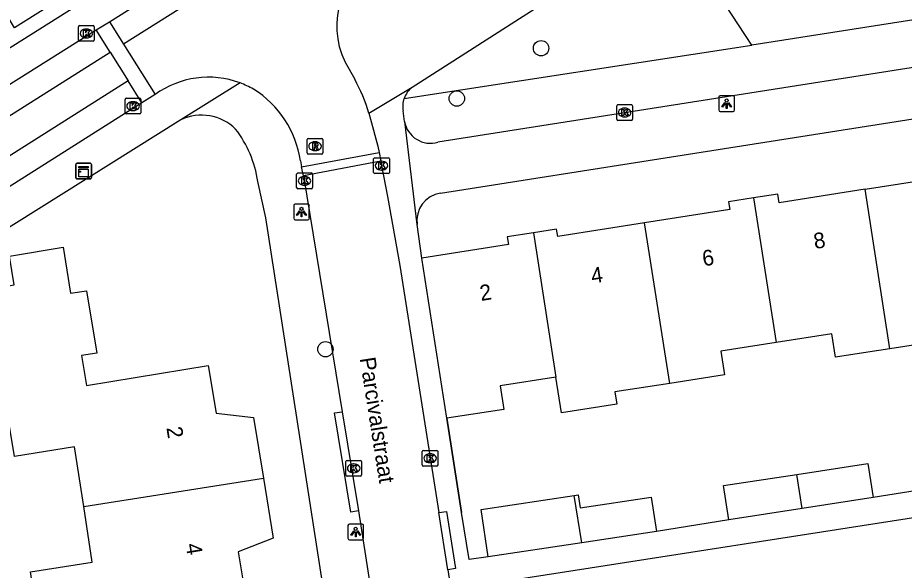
# Model space of a CAD drawing. Extents: x 160077 to 160945, y 386481 to 387498.
# Drawn here: x 160424.3 to 160480.8, y 387172.5 to 387207.7 of the extents above; entities that cross this region are included whole.
import ezdxf

# ---------------------------------------------------------------- set-up
doc = ezdxf.new("R2010")
doc.units = 0
for name, color, linetype in [('IMGEO_Boom', 7, 'Continuous'), ('IMGEO_Groenvoorziening', 7, 'Continuous'), ('IMGEO_Kast', 7, 'Continuous'), ('IMGEO_Kolk', 7, 'Continuous'), ('IMGEO_Lichtpunt', 7, 'Continuous'), ('IMGEO_Muur', 7, 'Continuous'), ('IMGEO_Openbare_ruimte_label', 7, 'Continuous'), ('IMGEO_Pand', 7, 'Continuous'), ('IMGEO_Pand_nummerreeks', 7, 'Continuous'), ('IMGEO_Rijbaan_lokaal_gesloten', 7, 'Continuous'), ('IMGEO_Rijbaan_lokaal_open', 7, 'Continuous'), ('IMGEO_Rioolput', 7, 'Continuous'), ('IMGEO_Voetpad_open', 7, 'Continuous')]:
    doc.layers.add(name, color=color, linetype=linetype)

msp = doc.modelspace()

# ---------------------------------------------------------------- linework, layer by layer
at = {"layer": 'IMGEO_Boom'}
for centre in [(160457.646, 387205.747), (160452.282, 387202.546), (160443.914, 387186.575)]:
    msp.add_circle(centre, 0.489, dxfattribs=at)
at = {"layer": 'IMGEO_Groenvoorziening'}
for points in [[(160498.218, 387210.216), (160471.06, 387205.939)], [(160471.06, 387205.939), (160468.963, 387209.178)], [(160448.92, 387202.55), (160471.06, 387205.939)]]:
    msp.add_lwpolyline(points, dxfattribs=at)
at = {"layer": 'IMGEO_Kast'}
for p, q in [((160428.004, 387197.496), (160428.004, 387198.337)), ((160428.004, 387198.337), (160428.004, 387197.496)), ((160428.079, 387198.421), (160428.92, 387198.421)), ((160428.92, 387198.421), (160428.079, 387198.421)), ((160429.004, 387198.346), (160429.004, 387197.505)), ((160429.004, 387197.505), (160429.004, 387198.346)), ((160428.929, 387197.421), (160428.088, 387197.421)), ((160428.088, 387197.421), (160428.929, 387197.421))]:
    msp.add_line(p, q, dxfattribs=at)
for points in [[(160428.199, 387198.211), (160428.799, 387198.211), (160428.799, 387198.126), (160428.199, 387198.126), (160428.199, 387198.211)], [(160428.199, 387198.036), (160428.799, 387198.036), (160428.799, 387197.547), (160428.199, 387197.547), (160428.199, 387198.036)]]:
    msp.add_lwpolyline(points, dxfattribs=at)
msp.add_circle((160428.283, 387197.885), 0.0377, dxfattribs=at)
for centre, start, end in [((160428.082, 387198.343), 92.4484, 184.2845), ((160428.082, 387198.343), 92.4484, 184.2845), ((160428.926, 387198.343), 2.4484, 94.2845), ((160428.926, 387198.343), 2.4484, 94.2845), ((160428.082, 387197.499), 182.4484, 274.2845), ((160428.082, 387197.499), 182.4484, 274.2845), ((160428.926, 387197.499), 272.4484, 4.2845), ((160428.926, 387197.499), 272.4484, 4.2845)]:
    msp.add_arc(centre, 0.0779, start, end, dxfattribs=at)
at = {"layer": 'IMGEO_Kolk'}
for p, q in [((160428.191, 387206.263), (160428.191, 387207.115)), ((160428.266, 387207.189), (160429.118, 387207.189)), ((160428.679, 387206.969), (160428.704, 387206.969)), ((160429.192, 387207.115), (160429.192, 387206.263)), ((160428.702, 387206.409), (160428.677, 387206.409)), ((160429.118, 387206.189), (160428.266, 387206.189)), ((160431.157, 387201.635), (160431.157, 387202.487)), ((160431.232, 387202.561), (160432.084, 387202.561)), ((160431.645, 387202.341), (160431.67, 387202.341)), ((160432.158, 387202.487), (160432.158, 387201.635)), ((160431.668, 387201.781), (160431.643, 387201.781)), ((160462.468, 387201.228), (160462.468, 387202.08)), ((160462.543, 387202.154), (160463.395, 387202.154)), ((160462.956, 387201.934), (160462.981, 387201.934)), ((160463.469, 387202.08), (160463.469, 387201.228)), ((160432.084, 387201.561), (160431.232, 387201.561)), ((160463.395, 387201.154), (160462.543, 387201.154)), ((160462.979, 387201.374), (160462.954, 387201.374)), ((160446.983, 387197.842), (160446.983, 387198.694)), ((160447.058, 387198.768), (160447.91, 387198.768)), ((160447.471, 387198.548), (160447.496, 387198.548)), ((160447.984, 387198.694), (160447.984, 387197.842)), ((160442.153, 387197.801), (160443.005, 387197.801)), ((160447.91, 387197.768), (160447.058, 387197.768)), ((160447.494, 387197.988), (160447.469, 387197.988)), ((160442.078, 387196.875), (160442.078, 387197.727)), ((160442.566, 387197.581), (160442.591, 387197.581)), ((160443.079, 387197.727), (160443.079, 387196.875)), ((160443.005, 387196.801), (160442.153, 387196.801)), ((160442.589, 387197.021), (160442.564, 387197.021)), ((160450.08, 387179.206), (160450.08, 387180.058)), ((160450.155, 387180.132), (160451.007, 387180.132)), ((160450.568, 387179.912), (160450.593, 387179.912)), ((160451.081, 387180.058), (160451.081, 387179.206)), ((160445.213, 387178.564), (160445.213, 387179.416)), ((160445.288, 387179.49), (160446.14, 387179.49)), ((160445.701, 387179.27), (160445.726, 387179.27)), ((160446.214, 387179.416), (160446.214, 387178.564)), ((160451.007, 387179.132), (160450.155, 387179.132)), ((160450.591, 387179.352), (160450.566, 387179.352)), ((160445.724, 387178.71), (160445.699, 387178.71)), ((160446.14, 387178.49), (160445.288, 387178.49))]:
    msp.add_line(p, q, dxfattribs=at)
for points in [[(160428.191, 387206.263), (160428.191, 387207.115)], [(160428.266, 387207.189), (160429.118, 387207.189)], [(160428.512, 387206.889), (160428.635, 387206.889), (160428.635, 387206.738), (160428.765, 387206.889), (160428.929, 387206.889), (160428.783, 387206.738), (160428.936, 387206.489), (160428.784, 387206.489), (160428.699, 387206.653), (160428.635, 387206.586), (160428.635, 387206.489), (160428.512, 387206.489), (160428.512, 387206.889)], [(160429.192, 387207.115), (160429.192, 387206.263)], [(160429.118, 387206.189), (160428.266, 387206.189)], [(160431.157, 387201.635), (160431.157, 387202.487)], [(160431.232, 387202.561), (160432.084, 387202.561)], [(160432.158, 387202.487), (160432.158, 387201.635)], [(160431.478, 387202.261), (160431.601, 387202.261), (160431.601, 387202.11), (160431.731, 387202.261), (160431.895, 387202.261), (160431.749, 387202.11), (160431.902, 387201.861), (160431.75, 387201.861), (160431.665, 387202.025), (160431.601, 387201.958), (160431.601, 387201.861), (160431.478, 387201.861), (160431.478, 387202.261)], [(160462.468, 387201.228), (160462.468, 387202.08)], [(160462.543, 387202.154), (160463.395, 387202.154)], [(160462.789, 387201.854), (160462.912, 387201.854), (160462.912, 387201.703), (160463.042, 387201.854), (160463.206, 387201.854), (160463.06, 387201.703), (160463.213, 387201.454), (160463.061, 387201.454), (160462.976, 387201.618), (160462.912, 387201.551), (160462.912, 387201.454), (160462.789, 387201.454), (160462.789, 387201.854)], [(160463.469, 387202.08), (160463.469, 387201.228)], [(160432.084, 387201.561), (160431.232, 387201.561)], [(160463.395, 387201.154), (160462.543, 387201.154)], [(160446.983, 387197.842), (160446.983, 387198.694)], [(160447.058, 387198.768), (160447.91, 387198.768)], [(160447.304, 387198.468), (160447.427, 387198.468), (160447.427, 387198.317), (160447.557, 387198.468), (160447.721, 387198.468), (160447.575, 387198.317), (160447.728, 387198.068), (160447.576, 387198.068), (160447.491, 387198.232), (160447.427, 387198.165), (160447.427, 387198.068), (160447.304, 387198.068), (160447.304, 387198.468)], [(160447.984, 387198.694), (160447.984, 387197.842)], [(160442.153, 387197.801), (160443.005, 387197.801)], [(160447.91, 387197.768), (160447.058, 387197.768)], [(160442.078, 387196.875), (160442.078, 387197.727)], [(160442.399, 387197.501), (160442.522, 387197.501), (160442.522, 387197.35), (160442.652, 387197.501), (160442.816, 387197.501), (160442.67, 387197.35), (160442.823, 387197.101), (160442.671, 387197.101), (160442.586, 387197.265), (160442.522, 387197.198), (160442.522, 387197.101), (160442.399, 387197.101), (160442.399, 387197.501)], [(160443.079, 387197.727), (160443.079, 387196.875)], [(160443.005, 387196.801), (160442.153, 387196.801)], [(160450.08, 387179.206), (160450.08, 387180.058)], [(160450.155, 387180.132), (160451.007, 387180.132)], [(160450.401, 387179.832), (160450.524, 387179.832), (160450.524, 387179.681), (160450.654, 387179.832), (160450.818, 387179.832), (160450.672, 387179.681), (160450.825, 387179.432), (160450.673, 387179.432), (160450.588, 387179.596), (160450.524, 387179.529), (160450.524, 387179.432), (160450.401, 387179.432), (160450.401, 387179.832)], [(160451.081, 387180.058), (160451.081, 387179.206)], [(160445.213, 387178.564), (160445.213, 387179.416)], [(160445.288, 387179.49), (160446.14, 387179.49)], [(160445.534, 387179.19), (160445.657, 387179.19), (160445.657, 387179.039), (160445.787, 387179.19), (160445.951, 387179.19), (160445.805, 387179.039), (160445.958, 387178.79), (160445.806, 387178.79), (160445.721, 387178.954), (160445.657, 387178.887), (160445.657, 387178.79), (160445.534, 387178.79), (160445.534, 387179.19)], [(160446.214, 387179.416), (160446.214, 387178.564)], [(160451.007, 387179.132), (160450.155, 387179.132)], [(160446.14, 387178.49), (160445.288, 387178.49)]]:
    msp.add_lwpolyline(points, dxfattribs=at)
for centre, start, end in [((160428.268, 387207.113), 91.552, 178.448), ((160428.268, 387207.113), 91.552, 178.448), ((160429.116, 387207.113), 1.552, 88.448), ((160429.116, 387207.113), 1.552, 88.448), ((160428.268, 387206.265), 181.552, 268.448), ((160428.268, 387206.265), 181.552, 268.448), ((160429.116, 387206.265), 271.552, 358.448), ((160429.116, 387206.265), 271.552, 358.448), ((160431.234, 387202.485), 91.552, 178.448), ((160431.234, 387202.485), 91.552, 178.448), ((160432.082, 387202.485), 1.552, 88.448), ((160432.082, 387202.485), 1.552, 88.448), ((160462.545, 387202.078), 91.552, 178.448), ((160462.545, 387202.078), 91.552, 178.448), ((160463.393, 387202.078), 1.552, 88.448), ((160463.393, 387202.078), 1.552, 88.448), ((160431.234, 387201.637), 181.552, 268.448), ((160431.234, 387201.637), 181.552, 268.448), ((160432.082, 387201.637), 271.552, 358.448), ((160432.082, 387201.637), 271.552, 358.448), ((160462.545, 387201.23), 181.552, 268.448), ((160462.545, 387201.23), 181.552, 268.448), ((160463.393, 387201.23), 271.552, 358.448), ((160463.393, 387201.23), 271.552, 358.448), ((160447.06, 387198.692), 91.552, 178.448), ((160447.06, 387198.692), 91.552, 178.448), ((160447.908, 387198.692), 1.552, 88.448), ((160447.908, 387198.692), 1.552, 88.448), ((160442.155, 387197.725), 91.552, 178.448), ((160442.155, 387197.725), 91.552, 178.448), ((160443.003, 387197.725), 1.552, 88.448), ((160443.003, 387197.725), 1.552, 88.448), ((160447.06, 387197.844), 181.552, 268.448), ((160447.06, 387197.844), 181.552, 268.448), ((160447.908, 387197.844), 271.552, 358.448), ((160447.908, 387197.844), 271.552, 358.448), ((160442.155, 387196.877), 181.552, 268.448), ((160442.155, 387196.877), 181.552, 268.448), ((160443.003, 387196.877), 271.552, 358.448), ((160443.003, 387196.877), 271.552, 358.448), ((160450.157, 387180.056), 91.552, 178.448), ((160450.157, 387180.056), 91.552, 178.448), ((160451.005, 387180.056), 1.552, 88.448), ((160451.005, 387180.056), 1.552, 88.448), ((160445.29, 387179.414), 91.552, 178.448), ((160445.29, 387179.414), 91.552, 178.448), ((160446.138, 387179.414), 1.552, 88.448), ((160446.138, 387179.414), 1.552, 88.448), ((160450.157, 387179.208), 181.552, 268.448), ((160450.157, 387179.208), 181.552, 268.448), ((160451.005, 387179.208), 271.552, 358.448), ((160451.005, 387179.208), 271.552, 358.448), ((160445.29, 387178.566), 181.552, 268.448), ((160445.29, 387178.566), 181.552, 268.448), ((160446.138, 387178.566), 271.552, 358.448), ((160446.138, 387178.566), 271.552, 358.448)]:
    msp.add_arc(centre, 0.0765, start, end, dxfattribs=at)
for centre, major_axis, ratio, start_param, end_param in [((160428.678, 387206.689), (-0.387, 0.002), 0.722429, 4.712389, 7.853982), ((160428.703, 387206.689), (-0.39, 0.002), 0.717154, 1.570796, 4.712389), ((160431.644, 387202.061), (-0.387, 0.002), 0.722429, 4.712389, 7.853982), ((160431.669, 387202.061), (-0.39, 0.002), 0.717154, 1.570796, 4.712389), ((160462.955, 387201.654), (-0.387, 0.002), 0.722429, 4.712389, 7.853982), ((160462.98, 387201.654), (-0.39, 0.002), 0.717154, 1.570796, 4.712389), ((160447.47, 387198.268), (-0.387, 0.002), 0.722429, 4.712389, 7.853982), ((160447.495, 387198.268), (-0.39, 0.002), 0.717154, 1.570796, 4.712389), ((160442.565, 387197.301), (-0.387, 0.002), 0.722429, 4.712389, 7.853982), ((160442.59, 387197.301), (-0.39, 0.002), 0.717154, 1.570796, 4.712389), ((160450.567, 387179.632), (-0.387, 0.002), 0.722429, 4.712389, 7.853982), ((160450.592, 387179.632), (-0.39, 0.002), 0.717154, 1.570796, 4.712389), ((160445.7, 387178.99), (-0.387, 0.002), 0.722429, 4.712389, 7.853982), ((160445.725, 387178.99), (-0.39, 0.002), 0.717154, 1.570796, 4.712389)]:
    msp.add_ellipse(centre, major_axis=major_axis, ratio=ratio, start_param=start_param, end_param=end_param, dxfattribs=at)
at = {"layer": 'IMGEO_Lichtpunt'}
for p, q in [((160468.969, 387202.622), (160468.969, 387201.815)), ((160468.969, 387202.622), (160468.969, 387201.815)), ((160469.871, 387202.717), (160469.063, 387202.717)), ((160469.871, 387202.717), (160469.063, 387202.717)), ((160469.965, 387201.815), (160469.965, 387202.622)), ((160469.965, 387201.815), (160469.965, 387202.622)), ((160469.063, 387201.721), (160469.871, 387201.721)), ((160469.063, 387201.721), (160469.871, 387201.721)), ((160441.89, 387195.72), (160441.89, 387194.913)), ((160441.89, 387195.72), (160441.89, 387194.913)), ((160442.792, 387195.815), (160441.984, 387195.815)), ((160442.792, 387195.815), (160441.984, 387195.815)), ((160442.886, 387194.913), (160442.886, 387195.72)), ((160442.886, 387194.913), (160442.886, 387195.72)), ((160441.984, 387194.819), (160442.792, 387194.819)), ((160441.984, 387194.819), (160442.792, 387194.819)), ((160445.344, 387175.336), (160445.344, 387174.529)), ((160445.344, 387175.336), (160445.344, 387174.529)), ((160446.246, 387175.431), (160445.438, 387175.431)), ((160446.246, 387175.431), (160445.438, 387175.431)), ((160446.34, 387174.529), (160446.34, 387175.336)), ((160446.34, 387174.529), (160446.34, 387175.336)), ((160445.438, 387174.435), (160446.246, 387174.435)), ((160445.438, 387174.435), (160446.246, 387174.435))]:
    msp.add_line(p, q, dxfattribs=at)
for points in [[(160469.343, 387202.286), (160469.382, 387202.258), (160469.194, 387201.996), (160469.156, 387202.023), (160469.343, 387202.286)], [(160469.555, 387202.258), (160469.593, 387202.285), (160469.78, 387202.023), (160469.741, 387201.995), (160469.555, 387202.258)], [(160469.445, 387202.238), (160469.492, 387202.238), (160469.492, 387201.916), (160469.445, 387201.916), (160469.445, 387202.238)], [(160442.264, 387195.384), (160442.303, 387195.356), (160442.115, 387195.094), (160442.077, 387195.121), (160442.264, 387195.384)], [(160442.366, 387195.336), (160442.413, 387195.336), (160442.413, 387195.014), (160442.366, 387195.014), (160442.366, 387195.336)], [(160442.476, 387195.356), (160442.514, 387195.383), (160442.701, 387195.121), (160442.662, 387195.093), (160442.476, 387195.356)], [(160445.718, 387175), (160445.757, 387174.972), (160445.569, 387174.71), (160445.531, 387174.737), (160445.718, 387175)], [(160445.82, 387174.952), (160445.867, 387174.952), (160445.867, 387174.63), (160445.82, 387174.63), (160445.82, 387174.952)], [(160445.93, 387174.972), (160445.968, 387174.999), (160446.155, 387174.737), (160446.116, 387174.709), (160445.93, 387174.972)]]:
    msp.add_lwpolyline(points, dxfattribs=at)
for centre in [(160469.468, 387202.42), (160442.389, 387195.518), (160445.843, 387175.134)]:
    msp.add_circle(centre, 0.0994, dxfattribs=at)
for centre, start, end in [((160469.063, 387202.622), 90, 180), ((160469.063, 387202.622), 90, 180), ((160469.871, 387202.622), 0, 90), ((160469.871, 387202.622), 0, 90), ((160469.063, 387201.815), 180, 270), ((160469.063, 387201.815), 180, 270), ((160469.871, 387201.815), 270, 0), ((160469.871, 387201.815), 270, 360), ((160441.984, 387195.72), 90, 180), ((160441.984, 387195.72), 90, 180), ((160442.792, 387195.72), 0, 90), ((160442.792, 387195.72), 0, 90), ((160441.984, 387194.913), 180, 270), ((160441.984, 387194.913), 180, 270), ((160442.792, 387194.913), 270, 0), ((160442.792, 387194.913), 270, 360), ((160445.438, 387175.336), 90, 180), ((160445.438, 387175.336), 90, 180), ((160446.246, 387175.336), 0, 90), ((160446.246, 387175.336), 0, 90), ((160445.438, 387174.529), 180, 270), ((160445.438, 387174.529), 180, 270), ((160446.246, 387174.529), 270, 0), ((160446.246, 387174.529), 270, 360)]:
    msp.add_arc(centre, 0.0946, start, end, dxfattribs=at)
at = {"layer": 'IMGEO_Muur'}
msp.add_lwpolyline([(160451.645, 387182.174), (160452.585, 387176.178)], dxfattribs=at)
at = {"layer": 'IMGEO_Pand'}
for points in [[(160478.284, 387196.768), (160483.623, 387197.605), (160483.535, 387198.16), (160485.72, 387198.503)], [(160478.284, 387196.768), (160472.81, 387195.909), (160472.725, 387196.453), (160471.184, 387196.211)], [(160479.868, 387186.605), (160478.284, 387196.768)], [(160471.184, 387196.211), (160469.587, 387195.961), (160469.663, 387195.479), (160464.243, 387194.629)], [(160471.184, 387196.211), (160472.619, 387187.005)], [(160464.243, 387194.629), (160458.705, 387193.76), (160458.631, 387194.227), (160457.155, 387193.995)], [(160465.837, 387184.402), (160464.243, 387194.629)], [(160457.155, 387193.995), (160455.485, 387193.733), (160455.562, 387193.245), (160450.045, 387192.379)], [(160457.155, 387193.995), (160458.588, 387184.802)], [(160428.514, 387176.563), (160427.926, 387180.361), (160424.111, 387179.734), (160423.351, 387184.357), (160422.539, 387189.29), (160422.359, 387190.386), (160424.093, 387190.671), (160423.792, 387192.507), (160427.201, 387193.067), (160427.683, 387190.136), (160428.691, 387190.302), (160429.345, 387186.329), (160428.384, 387186.171), (160428.697, 387184.265), (160436.45, 387185.54), (160436.95, 387182.499), (160439.323, 387182.227), (160439.96, 387178.352)], [(160451.645, 387182.174), (160450.045, 387192.379)], [(160486.83, 387189.238), (160483.167, 387188.662), (160483.402, 387187.16), (160479.868, 387186.605)], [(160479.868, 387186.605), (160478.463, 387186.384), (160476.397, 387186.06), (160476.161, 387187.561), (160472.619, 387187.005)], [(160472.619, 387187.005), (160469.087, 387186.451), (160469.322, 387184.949), (160465.837, 387184.402)], [(160458.588, 387184.802), (160455.037, 387184.245), (160455.272, 387182.743), (160451.645, 387182.174)], [(160465.837, 387184.402), (160462.347, 387183.854), (160462.47, 387183.072), (160458.943, 387182.522), (160458.588, 387184.802)], [(160473.928, 387178.601), (160478.467, 387179.296), (160478.8, 387177.121)], [(160469.607, 387175.714), (160469.274, 387177.889), (160473.928, 387178.601)], [(160474.267, 387176.427), (160473.928, 387178.601)], [(160428.514, 387176.563), (160439.96, 387178.352)], [(160439.96, 387178.352), (160440.589, 387174.53), (160438.363, 387173.659), (160438.866, 387170.603)], [(160454.286, 387173.358), (160453.834, 387176.366), (160459.764, 387177.257)], [(160459.764, 387177.257), (160460.006, 387177.293), (160460.129, 387176.472), (160464.668, 387177.153), (160464.996, 387174.967)], [(160460.233, 387174.251), (160459.764, 387177.257)], [(160478.8, 387177.121), (160474.267, 387176.427)], [(160425.713, 387168.547), (160425.118, 387172.391), (160429.065, 387173.003), (160428.514, 387176.563)], [(160474.267, 387176.427), (160469.607, 387175.714)], [(160464.996, 387174.967), (160460.233, 387174.251)], [(160460.233, 387174.251), (160454.286, 387173.358)]]:
    msp.add_lwpolyline(points, dxfattribs=at)
at = {"layer": 'IMGEO_Rijbaan_lokaal_gesloten'}
for points in [[(160430.163, 387207.438), (160444.485, 387216.473)], [(160445.399, 387215.056), (160431.059, 387206.014)], [(160412.46, 387196.315), (160429.318, 387206.91)], [(160413.35, 387194.87), (160430.2, 387205.492)], [(160431.345, 387203.668), (160414.527, 387193.04)], [(160432.227, 387202.261), (160416.442, 387192.287), (160415.41, 387191.638)], [(160442.393, 387198.195), (160447.334, 387199.112)], [(160447.334, 387199.112), (160447.437, 387198.56)], [(160447.437, 387198.56), (160442.512, 387197.622)], [(160442.512, 387197.622), (160442.393, 387198.195)]]:
    msp.add_lwpolyline(points, dxfattribs=at)
at = {"layer": 'IMGEO_Rijbaan_lokaal_open'}
for points in [[(160429.318, 387206.91), (160430.163, 387207.438)], [(160430.163, 387207.438), (160431.059, 387206.014)], [(160430.2, 387205.492), (160429.318, 387206.91)], [(160431.059, 387206.014), (160433.068, 387202.801)], [(160430.2, 387205.492), (160431.345, 387203.668)], [(160445.159, 387204.866), (160445.777, 387203.768)], [(160432.227, 387202.261), (160431.345, 387203.668)], [(160433.068, 387202.801), (160432.227, 387202.261)], [(160446.676, 387201.618), (160446.779, 387201.233), (160447.259, 387199.514), (160447.334, 387199.112)], [(160442.315, 387198.57), (160442.393, 387198.195)], [(160447.437, 387198.56), (160447.442, 387198.531), (160447.484, 387198.268), (160447.856, 387196.313), (160448.647, 387191.915), (160451.124, 387176.171)], [(160442.512, 387197.622), (160444.978, 387182.595)], [(160444.978, 387182.595), (160446.013, 387176.282)], [(160446.013, 387176.282), (160447.401, 387167.413)], [(160451.698, 387172.524), (160451.124, 387176.171)], [(160451.698, 387172.524), (160452.642, 387166.52), (160456.269, 387142.466)]]:
    msp.add_lwpolyline(points, dxfattribs=at)
for centre, radius, start, end in [((160449.893, 387207.168), 5.264, 117.3854, 205.9271), ((160436.462, 387198.117), 5.784, 69.6649, 125.9297), ((160436.441, 387198.066), 5.839, 60.2904, 69.6468), ((160437.082, 387198.869), 9.98, 15.9867, 29.3967), ((160435.883, 387197.63), 6.501, 8.3159, 57.9221)]:
    msp.add_arc(centre, radius, start, end, dxfattribs=at)
at = {"layer": 'IMGEO_Rioolput'}
for p, q in [((160442.825, 387200.007), (160443.677, 387200.007)), ((160442.75, 387199.081), (160442.75, 387199.933)), ((160443.238, 387199.787), (160443.263, 387199.787)), ((160443.751, 387199.933), (160443.751, 387199.081)), ((160443.677, 387199.007), (160442.825, 387199.007)), ((160443.261, 387199.227), (160443.236, 387199.227))]:
    msp.add_line(p, q, dxfattribs=at)
for points in [[(160442.825, 387200.007), (160443.677, 387200.007)], [(160442.75, 387199.081), (160442.75, 387199.933)], [(160443.339, 387199.705), (160443.087, 387199.707), (160443.087, 387199.307)], [(160443.087, 387199.307), (160443.211, 387199.307), (160443.211, 387199.469), (160443.222, 387199.469)], [(160443.265, 387199.626), (160443.211, 387199.626), (160443.211, 387199.545)], [(160443.211, 387199.545), (160443.263, 387199.545)], [(160443.269, 387199.44), (160443.34, 387199.307), (160443.48, 387199.307), (160443.415, 387199.433)], [(160443.751, 387199.933), (160443.751, 387199.081)], [(160443.677, 387199.007), (160442.825, 387199.007)]]:
    msp.add_lwpolyline(points, dxfattribs=at)
for centre, radius, start, end in [((160442.827, 387199.931), 0.0765, 91.552, 178.448), ((160442.827, 387199.931), 0.0765, 91.552, 178.448), ((160443.675, 387199.931), 0.0765, 1.552, 88.448), ((160443.675, 387199.931), 0.0765, 1.552, 88.448), ((160443.221, 387199.416), 0.0533, 26.0293, 88.6989), ((160443.247, 387199.734), 0.19, 274.7715, 282.9687), ((160443.271, 387199.53), 0.0964, 77.0061, 93.1865), ((160443.285, 387199.587), 0.0378, 276.6634, 79.6772), ((160443.338, 387199.595), 0.109, 350.3612, 89.416), ((160443.336, 387199.595), 0.112, 277.5842, 350.9817), ((160443.32, 387199.38), 0.108, 29.5134, 73.7905), ((160442.827, 387199.083), 0.0765, 181.552, 268.448), ((160442.827, 387199.083), 0.0765, 181.552, 268.448), ((160443.675, 387199.083), 0.0765, 271.552, 358.448), ((160443.675, 387199.083), 0.0765, 271.552, 358.448)]:
    msp.add_arc(centre, radius, start, end, dxfattribs=at)
for centre, major_axis, ratio, start_param, end_param in [((160443.237, 387199.507), (-0.387, 0.002), 0.722429, 4.712389, 7.853982), ((160443.262, 387199.507), (-0.39, 0.002), 0.717154, 1.570796, 4.712389)]:
    msp.add_ellipse(centre, major_axis=major_axis, ratio=ratio, start_param=start_param, end_param=end_param, dxfattribs=at)
at = {"layer": 'IMGEO_Voetpad_open'}
for points in [[(160414.069, 387199.66), (160461.605, 387229.597), (160469.706, 387234.709)], [(160432.35, 387212.258), (160424.113, 387207.05), (160423.147, 387208.618), (160431.443, 387213.815), (160432.35, 387212.258)], [(160449.437, 387203.261), (160465.938, 387213.851)], [(160507.733, 387208.672), (160500, 387207.46), (160451.075, 387199.755)], [(160438.472, 387203.541), (160434.703, 387201.197)], [(160446.676, 387201.618), (160449.437, 387203.261)], [(160448.946, 387201.079), (160448.857, 387201.752)], [(160451.238, 387196.523), (160485.133, 387201.848)], [(160434.703, 387201.197), (160401.513, 387180.392)], [(160448.946, 387201.079), (160449.742, 387194.515), (160449.748, 387194.51)], [(160451.862, 387119.314), (160440.112, 387194.954), (160439.602, 387197.252)], [(160450.045, 387192.379), (160449.748, 387194.51)], [(160446.013, 387176.282), (160445.519, 387176.206), (160444.484, 387182.514), (160444.978, 387182.595)], [(160454.286, 387173.358), (160453.056, 387173.173), (160452.585, 387176.178), (160451.645, 387182.174)], [(160484.002, 387177.964), (160478.8, 387177.121)], [(160454.256, 387166.131), (160453.401, 387171.506), (160486.417, 387176.643)], [(160451.124, 387176.171), (160451.618, 387176.247), (160452.192, 387172.6), (160451.698, 387172.524)], [(160469.607, 387175.714), (160464.996, 387174.967)]]:
    msp.add_lwpolyline(points, dxfattribs=at)
for centre, radius, start, end in [((160450.379, 387202.032), 1.548, 127.4838, 160.471), ((160450.379, 387202.033), 1.548, 160.4975, 190.4745), ((160436.012, 387198.356), 3.128, 45.8173, 114.7312), ((160432.362, 387196.172), 7.321, 8.4815, 37.2072), ((160450.618, 387201.394), 1.702, 190.6803, 285.5657), ((160451.527, 387194.751), 1.796, 99.2731, 187.7101)]:
    msp.add_arc(centre, radius, start, end, dxfattribs=at)

# ---------------------------------------------------------------- texts
at = {"layer": 'IMGEO_Openbare_ruimte_label'}
msp.add_text('Parcivalstraat', height=1, rotation=278.916, dxfattribs=at).set_placement((160446.095, 387185.994))
at = {"layer": 'IMGEO_Pand_nummerreeks'}
for s, rotation, p in [('8', 8.8499, (160475.081, 387192.957)), ('6', 8.8499, (160467.991, 387191.854)), ('4', 8.8522, (160460.906, 387190.751)), ('2', 8.8499, (160453.818, 387189.646)), ('2', 279.339, (160433.779, 387181.569)), ('4', 279.337, (160435, 387174.143))]:
    msp.add_text(s, height=1, rotation=rotation, dxfattribs=at).set_placement(p)

doc.saveas('drawing.dxf')
